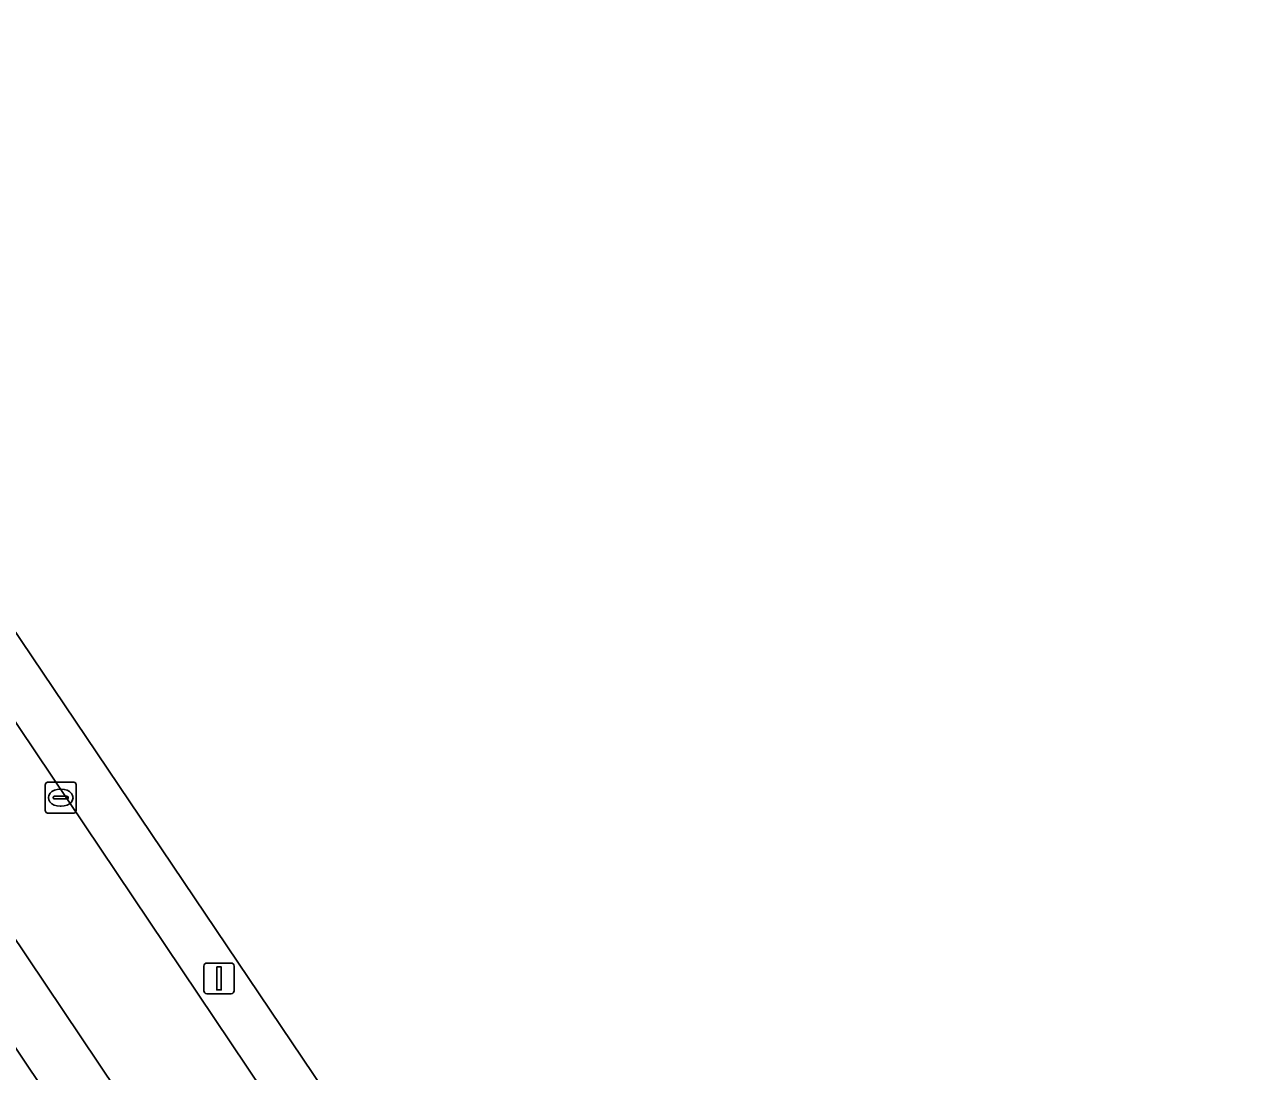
# Model space of a CAD drawing. Extents: x 158793 to 159888, y 384317 to 385256.
# Drawn here: x 159031.61 to 159071.07, y 384435.7 to 384469.76 of the extents above; entities that cross this region are included whole.
import ezdxf

# ---------------------------------------------------------------- set-up
doc = ezdxf.new("R2010")
doc.units = 0
for name, color, linetype in [('IMGEO_Erf', 7, 'Continuous'), ('IMGEO_Groenvoorziening', 7, 'Continuous'), ('IMGEO_Kolk', 7, 'Continuous'), ('IMGEO_Lichtmast', 7, 'Continuous'), ('IMGEO_Pand', 7, 'Continuous'), ('IMGEO_Rijbaan_lokaal_open', 7, 'Continuous'), ('IMGEO_Voetpad_open', 7, 'Continuous')]:
    doc.layers.add(name, color=color, linetype=linetype)

msp = doc.modelspace()

# ---------------------------------------------------------------- linework, layer by layer
at = {"layer": 'IMGEO_Erf'}
msp.add_lwpolyline([(159017.243, 384457.47), (159014.545, 384455.657), (159014.714, 384455.432), (159017.118, 384457.054), (159018.275, 384455.311), (159018.034, 384455.151), (159021.833, 384449.497), (159026.797, 384442.107), (159031.761, 384434.717), (159037.894, 384425.585), (159038.416, 384425.907)], close=True, dxfattribs=at)
at = {"layer": 'IMGEO_Groenvoorziening'}
msp.add_lwpolyline([(159030.087, 384451.818), (159009.399, 384482.514), (159008.108, 384481.658), (159049.456, 384420.063), (159050.534, 384418.464), (159051.932, 384419.406)], close=True, dxfattribs=at)
at = {"layer": 'IMGEO_Kolk'}
for p, q in [((159032.296, 384444.189), (159032.296, 384445.041)), ((159032.371, 384445.115), (159033.223, 384445.115)), ((159033.297, 384445.041), (159033.297, 384444.189)), ((159032.555, 384444.609), (159032.555, 384444.621)), ((159032.993, 384444.572), (159032.595, 384444.572)), ((159032.598, 384444.658), (159032.996, 384444.658)), ((159032.784, 384444.895), (159032.809, 384444.895)), ((159033.039, 384444.621), (159033.039, 384444.609)), ((159032.807, 384444.335), (159032.782, 384444.335)), ((159033.223, 384444.115), (159032.371, 384444.115))]:
    msp.add_line(p, q, dxfattribs=at)
for points in [[(159032.296, 384444.189), (159032.296, 384445.041)], [(159032.371, 384445.115), (159033.223, 384445.115)], [(159033.297, 384445.041), (159033.297, 384444.189)], [(159033.223, 384444.115), (159032.371, 384444.115)]]:
    msp.add_lwpolyline(points, dxfattribs=at)
for centre, radius, start, end in [((159032.373, 384445.039), 0.0765, 91.552, 178.448), ((159032.373, 384445.039), 0.0765, 91.552, 178.448), ((159033.221, 384445.039), 0.0765, 1.552, 88.448), ((159033.221, 384445.039), 0.0765, 1.552, 88.448), ((159032.595, 384444.618), 0.0403, 85.8775, 175.7526), ((159032.592, 384444.608), 0.0366, 178.938, 274.7102), ((159032.996, 384444.615), 0.043, 264.8664, 352.4533), ((159033, 384444.62), 0.0386, 1.7309, 96.639), ((159032.373, 384444.191), 0.0765, 181.552, 268.448), ((159032.373, 384444.191), 0.0765, 181.552, 268.448), ((159033.221, 384444.191), 0.0765, 271.552, 358.448), ((159033.221, 384444.191), 0.0765, 271.552, 358.448)]:
    msp.add_arc(centre, radius, start, end, dxfattribs=at)
for centre, major_axis, ratio, start_param, end_param in [((159032.783, 384444.615), (-0.387, 0.002), 0.722429, 4.712389, 7.853982), ((159032.808, 384444.615), (-0.39, 0.002), 0.717154, 1.570796, 4.712389)]:
    msp.add_ellipse(centre, major_axis=major_axis, ratio=ratio, start_param=start_param, end_param=end_param, dxfattribs=at)
at = {"layer": 'IMGEO_Lichtmast'}
for p, q in [((159037.449, 384438.336), (159037.449, 384439.136)), ((159037.449, 384439.136), (159037.449, 384438.336)), ((159037.549, 384439.236), (159038.339, 384439.236)), ((159038.339, 384439.236), (159037.549, 384439.236)), ((159038.439, 384439.136), (159038.439, 384438.336)), ((159038.439, 384438.336), (159038.439, 384439.136)), ((159038.339, 384438.236), (159037.549, 384438.236)), ((159037.549, 384438.236), (159038.339, 384438.236))]:
    msp.add_line(p, q, dxfattribs=at)
msp.add_lwpolyline([(159037.869, 384439.111), (159038.019, 384439.111), (159038.019, 384438.361), (159037.869, 384438.361), (159037.869, 384439.111)], dxfattribs=at)
for centre, start, end in [((159037.549, 384439.136), 90, 180), ((159037.549, 384439.136), 90, 180), ((159038.339, 384439.136), 0, 90), ((159038.339, 384439.136), 360, 90), ((159037.549, 384438.336), 180, 270), ((159037.549, 384438.336), 180, 270), ((159038.339, 384438.336), 270, 0), ((159038.339, 384438.336), 270, 0)]:
    msp.add_arc(centre, 0.1, start, end, dxfattribs=at)
at = {"layer": 'IMGEO_Pand'}
msp.add_lwpolyline([(159051.335, 384501.662), (159042.827, 384514.395), (159022.135, 384500.517), (159018.834, 384498.302), (159013.348, 384494.623), (159005.008, 384489.029), (159005.108, 384488.881), (159005.874, 384487.744), (159007.154, 384485.844), (159008.052, 384484.512), (159009.399, 384482.514), (159030.087, 384451.818), (159051.932, 384419.406), (159055.19, 384414.572), (159054.885, 384414.367), (159059.355, 384407.712), (159060.724, 384405.674), (159093.935, 384427.981), (159094.071, 384427.778), (159099.728, 384431.577), (159096.595, 384436.272), (159093.851, 384440.4), (159092.757, 384439.671)], close=True, dxfattribs=at)
at = {"layer": 'IMGEO_Rijbaan_lokaal_open'}
msp.add_lwpolyline([(158998.74, 384488.257), (158999.348, 384487.608), (159015.46, 384463.54), (159012.899, 384461.808), (159011.846, 384461.124), (159002.994, 384455.113), (159002.168, 384454.587), (158990.875, 384447.009), (158990.051, 384446.438), (158978.82, 384438.898), (158978.068, 384438.392), (158972.845, 384434.887), (158972.165, 384434.387), (158970.351, 384434.688), (158968.275, 384437.803), (158964.867, 384435.489), (158998.844, 384386.033), (159049.456, 384420.063), (159008.108, 384481.658)], dxfattribs=at)
msp.add_lwpolyline([(159017.774, 384460.19), (159043.895, 384421.261), (159041.344, 384419.489), (159040.331, 384418.81), (159031.302, 384412.733), (159030.507, 384412.198), (159019.222, 384404.615), (159018.471, 384404.103), (159007.355, 384396.638), (159006.62, 384396.109), (159001.248, 384392.51), (159000.579, 384392.073), (158998.84, 384392.408), (158996.748, 384395.467), (158995.635, 384397.2), (158990.453, 384404.922), (158984.192, 384414.211), (158983.393, 384415.396), (158979.027, 384421.873), (158974.75, 384428.194), (158974.445, 384428.713), (158973.327, 384430.334)], close=True, dxfattribs=at)
at = {"layer": 'IMGEO_Voetpad_open'}
msp.add_lwpolyline([(158998.792, 384445.072), (159006.179, 384450.036), (159014.545, 384455.657), (159017.243, 384457.47), (159038.416, 384425.907), (159039.519, 384424.235), (159041.673, 384420.97), (159041.344, 384419.489), (159043.895, 384421.261), (159017.774, 384460.19), (158973.327, 384430.334), (158974.445, 384428.713), (158977.814, 384430.976), (158989.37, 384438.742)], close=True, dxfattribs=at)

doc.saveas('drawing.dxf')
